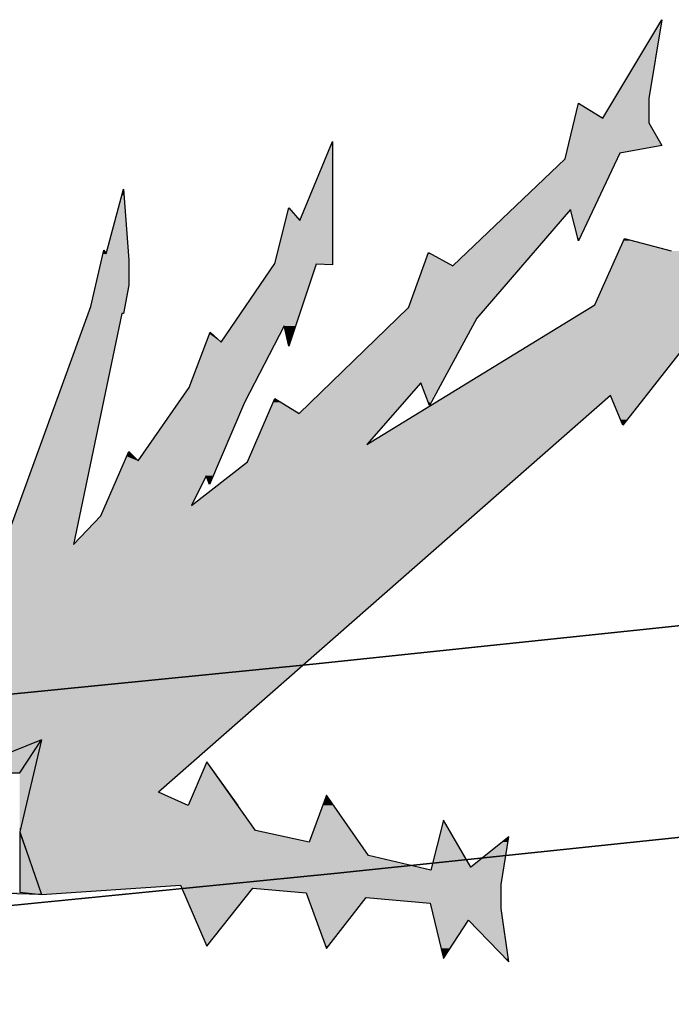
# Model space of a CAD drawing. Header units: millimetres. Extents: x 0 to 16721, y 217 to 10981.
# Tile 371 of 394: x 8399 to 8508, y 6176 to 6340. Entities that reach past the tile are written whole.
import ezdxf

# ---------------------------------------------------------------- set-up
doc = ezdxf.new("R2010")
doc.units = ezdxf.units.MM
doc.layers.add('PDF_PSS & TL', color=7, linetype='Continuous', true_color=0x7fffdf)

msp = doc.modelspace()

# ---------------------------------------------------------------- linework, layer by layer
at = {"layer": 'PDF_PSS & TL', "color": 7, "lineweight": 25}
for points in [[(8496.47, 6323.55), (8506.34, 6339.92)], [(8506.34, 6339.92), (8504.13, 6326.8), (8504.13, 6322.77)], [(8490.23, 6316.79), (8492.44, 6326.02)], [(8492.44, 6326.02), (8496.47, 6323.55)], [(8504.13, 6322.77), (8506.34, 6319)], [(8446.04, 6306.53), (8451.5, 6319.65)], [(8451.5, 6319.65), (8451.5, 6299.12)], [(8506.34, 6319), (8499.33, 6317.7)], [(8499.33, 6317.7), (8492.44, 6303.15)], [(8471.51, 6298.99), (8490.23, 6316.79)], [(8397.31, 6253.89), (8411.21, 6292.23), (8413.42, 6301.59), (8413.81, 6300.94), (8416.67, 6311.72), (8417.58, 6299.9), (8417.58, 6295.74), (8416.67, 6291.06)], [(8441.88, 6299.38), (8444.22, 6308.6)], [(8444.22, 6308.6), (8446.04, 6306.53)], [(8492.44, 6303.15), (8491.14, 6308.34), (8475.54, 6290.28)], [(8495.17, 6292.49), (8500.1, 6303.54)], [(8500.1, 6303.54), (8507.9, 6301.46)], [(8464.11, 6291.97), (8467.49, 6301.2)], [(8467.49, 6301.2), (8471.51, 6298.99)], [(8432.92, 6286.25), (8441.88, 6299.38)], [(8448.77, 6299.25), (8444.22, 6285.6)], [(8451.5, 6299.12), (8448.77, 6299.25)], [(8416.41, 6291.06), (8408.35, 6252.59)], [(8416.67, 6291.06), (8416.41, 6291.06)], [(8427.98, 6259.09), (8437.33, 6266.37), (8441.88, 6276.89), (8445.91, 6274.42), (8464.1, 6291.97)], [(8457.22, 6269.23), (8495.17, 6292.49)], [(8514.4, 6291.06), (8499.85, 6272.48)], [(8475.54, 6290.28), (8467.62, 6275.73)], [(8417.58, 6268.06), (8419.14, 6266.5), (8427.59, 6278.71), (8431.1, 6287.94)], [(8431.1, 6287.94), (8432.92, 6286.25)], [(8444.22, 6285.6), (8443.44, 6288.98), (8436.82, 6276.25)], [(8466.19, 6279.49), (8457.22, 6269.23)], [(8467.61, 6275.72), (8466.19, 6279.49)], [(8497.77, 6277.41), (8422.52, 6211.4)], [(8436.82, 6276.25), (8430.97, 6262.6)], [(8499.84, 6272.48), (8497.77, 6277.41)], [(8412.9, 6257.4), (8417.58, 6268.06)], [(8430.45, 6264.03), (8427.98, 6259.09)], [(8430.97, 6262.6), (8430.45, 6264.03)], [(8408.35, 6252.59), (8412.9, 6257.4)], [(8389.38, 6214.64), (8399.39, 6214.64), (8403.03, 6220.1), (8389.38, 6214.64), (8388.99, 6214.64)], [(8403.03, 6220.1), (8399.39, 6204.77), (8403.03, 6194.37)], [(8430.58, 6216.46), (8427.46, 6209.19)], [(8438.63, 6205.03), (8430.58, 6216.46)], [(8427.46, 6209.19), (8422.52, 6211.39)], [(8450.46, 6210.88), (8447.6, 6203.08)], [(8457.48, 6200.87), (8450.46, 6210.88)], [(8474.5, 6198.92), (8469.95, 6206.72), (8467.88, 6198.4)], [(8399.39, 6204.77), (8399.39, 6194.76), (8403.03, 6194.37), (8392.63, 6194.63)], [(8447.6, 6203.08), (8438.63, 6205.03)], [(8480.87, 6203.99), (8474.5, 6198.92)], [(8479.57, 6196.06), (8480.87, 6203.99)], [(8467.87, 6198.4), (8457.48, 6200.87)], [(8403.03, 6194.37), (8426.16, 6195.93)], [(8426.16, 6195.93), (8430.58, 6185.79)], [(8479.57, 6192.03), (8479.57, 6196.06)], [(8403.94, 6195.15), (8403.94, 6195.15)], [(8430.58, 6185.79), (8438.24, 6195.41)], [(8438.24, 6195.41), (8447.08, 6194.63)], [(8447.08, 6194.63), (8450.46, 6185.4)], [(8450.46, 6185.4), (8457.09, 6193.85)], [(8457.09, 6193.85), (8467.74, 6192.94)], [(8467.74, 6192.94), (8469.95, 6183.71)], [(8480.87, 6183.19), (8479.57, 6192.03)], [(8469.95, 6183.71), (8474.11, 6190.08)], [(8474.11, 6190.08), (8480.87, 6183.19)]]:
    msp.add_lwpolyline(points, dxfattribs=at)
at = {"layer": 'PDF_PSS & TL', "color": 4, "lineweight": 25}
for points in [[(9262.65, 6315.86), (8844.45, 6274.14), (8448.22, 6232.69), (8038.35, 6192.01), (7660.05, 6154.32), (7202.62, 6107.54), (6840.83, 6069.07), (6469.42, 6033.08), (6129.33, 5997.99), (5712.05, 5954.97), (5350.26, 5914.95), (4896.33, 5864.79), (4567.93, 5827.36), (4205.36, 5786.03), (3794.45, 5739.64), (3375.48, 5692.47)], [(3375.48, 5692.47), (3794.45, 5739.64), (4205.36, 5786.03), (4567.93, 5827.36), (4896.33, 5864.79), (5350.26, 5914.95), (5712.05, 5954.97), (6129.33, 5997.99), (6469.42, 6033.08), (6840.83, 6069.07), (7202.62, 6107.54), (7660.05, 6154.32), (8038.35, 6192.01), (8448.22, 6232.69), (8844.45, 6274.14), (9262.65, 6315.86)], [(9266.28, 6281.03), (8848.09, 6239.31), (8451.73, 6197.86), (8041.86, 6157.18), (7663.56, 6119.49), (7206.25, 6072.71), (6844.46, 6034.25), (6472.92, 5998.38), (6132.96, 5963.16), (5715.68, 5920.15), (5354.02, 5880.12), (4900.22, 5829.96), (4571.96, 5792.53), (4209.39, 5751.21), (3798.34, 5704.81), (3379.5, 5657.77)], [(3379.5, 5657.77), (3798.34, 5704.81), (4209.39, 5751.21), (4571.96, 5792.53), (4900.22, 5829.96), (5354.02, 5880.12), (5715.68, 5920.15), (6132.96, 5963.16), (6472.92, 5998.38), (6844.46, 6034.25), (7206.25, 6072.71), (7663.56, 6119.49), (8041.86, 6157.18), (8451.73, 6197.86), (8848.09, 6239.31), (9266.28, 6281.03)]]:
    msp.add_lwpolyline(points, dxfattribs=at)
at = {"layer": 'PDF_PSS & TL', "lineweight": 0}
for points in [[(8416.41, 6291.06), (8416.67, 6291.06)], [(8435.77, 6209.19), (8430.58, 6216.46)], [(8474.5, 6198.92), (8469.95, 6206.72)]]:
    msp.add_lwpolyline(points, close=True, dxfattribs=at)
at = {"layer": 'PDF_PSS & TL', "color": 46, "lineweight": 0, "true_color": 0x725600}
msp.add_lwpolyline([(8402.9, 6194.89), (8399.39, 6204.64)], close=True, dxfattribs=at)
at = {"layer": 'PDF_PSS & TL', "transparency": 33554559}
for points in [[(8506.08, 6339.41), (8504.13, 6326.8), (8498.42, 6326.8)], [(8506.21, 6339.41), (8506.08, 6339.41), (8504.13, 6326.8)], [(8506.34, 6339.92), (8506.21, 6339.41), (8506.08, 6339.41)], [(8492.44, 6326.02), (8494.39, 6324.85), (8492.18, 6324.85)], [(8498.42, 6326.8), (8504.13, 6323.55), (8496.47, 6323.55)], [(8504.13, 6326.8), (8498.42, 6326.8), (8504.13, 6323.55)], [(8492.18, 6324.85), (8496.47, 6323.55), (8491.79, 6323.55)], [(8494.39, 6324.85), (8492.18, 6324.85), (8496.47, 6323.55)], [(8491.66, 6322.77), (8506.34, 6319), (8490.75, 6319)], [(8491.79, 6323.55), (8504.13, 6322.77), (8491.66, 6322.77)], [(8504.13, 6322.77), (8491.66, 6322.77), (8506.34, 6319)], [(8504.13, 6323.55), (8491.79, 6323.55), (8504.13, 6322.77)], [(8451.24, 6319), (8451.5, 6306.53), (8446.04, 6306.53)], [(8451.5, 6319.65), (8451.5, 6319), (8451.24, 6319)], [(8451.5, 6319), (8451.24, 6319), (8451.5, 6306.53)], [(8490.75, 6319), (8499.33, 6317.7), (8490.36, 6317.7)], [(8506.34, 6319), (8490.75, 6319), (8499.33, 6317.7)], [(8490.36, 6317.7), (8498.94, 6316.79), (8490.23, 6316.79)], [(8499.33, 6317.7), (8490.36, 6317.7), (8498.94, 6316.79)], [(8490.23, 6316.79), (8494.91, 6308.34), (8481.26, 6308.34)], [(8498.94, 6316.79), (8490.23, 6316.79), (8494.91, 6308.34)], [(8416.28, 6310.68), (8417.58, 6300.94), (8413.81, 6300.94)], [(8416.67, 6311.72), (8416.67, 6310.68), (8416.28, 6310.68)], [(8416.67, 6310.68), (8416.28, 6310.68), (8417.58, 6300.94)], [(8444.22, 6308.47), (8446.04, 6306.53), (8443.7, 6306.53)], [(8444.22, 6308.6), (8444.35, 6308.47), (8444.22, 6308.47)], [(8444.35, 6308.47), (8444.22, 6308.47), (8446.04, 6306.53)], [(8481.13, 6308.21), (8483.08, 6298.99), (8471.51, 6298.99)], [(8481.26, 6308.34), (8491.14, 6308.21), (8481.13, 6308.21)], [(8491.14, 6308.21), (8481.13, 6308.21), (8483.08, 6298.99)], [(8491.14, 6308.34), (8481.26, 6308.34), (8491.14, 6308.21)], [(8494.91, 6308.34), (8491.14, 6308.34), (8494.91, 6308.21)], [(8491.14, 6308.34), (8494.91, 6308.21), (8491.14, 6308.21)], [(8494.91, 6308.21), (8491.14, 6308.21), (8492.57, 6303.54)], [(8491.14, 6308.21), (8492.57, 6303.54), (8492.44, 6303.54)], [(8443.7, 6306.53), (8451.5, 6299.38), (8441.88, 6299.38)], [(8451.5, 6306.53), (8443.7, 6306.53), (8451.5, 6299.38)], [(8492.44, 6303.54), (8492.57, 6303.54), (8492.44, 6303.15)], [(8499.97, 6303.15), (8507.9, 6301.46), (8499.2, 6301.46)], [(8500.1, 6303.54), (8501.4, 6303.15), (8499.97, 6303.15)], [(8501.4, 6303.15), (8499.97, 6303.15), (8507.9, 6301.46)], [(8413.29, 6300.94), (8417.58, 6299.9), (8413.03, 6299.9)], [(8413.42, 6301.59), (8413.42, 6301.46), (8413.29, 6301.46)], [(8413.42, 6301.46), (8413.29, 6301.46), (8413.81, 6300.94)], [(8413.29, 6301.46), (8413.81, 6300.94), (8413.29, 6300.94)], [(8417.58, 6300.94), (8413.29, 6300.94), (8417.58, 6299.9)], [(8467.36, 6300.94), (8471.51, 6298.99), (8466.71, 6298.99)], [(8467.49, 6301.2), (8468.01, 6300.94), (8467.36, 6300.94)], [(8468.01, 6300.94), (8467.36, 6300.94), (8471.51, 6298.99)], [(8499.2, 6301.46), (8516.22, 6292.49), (8495.17, 6292.49)], [(8527.79, 6301.46), (8499.2, 6301.46), (8516.22, 6292.49)], [(8413.03, 6299.9), (8417.58, 6295.74), (8411.99, 6295.74)], [(8417.58, 6299.9), (8413.03, 6299.9), (8417.58, 6295.74)], [(8441.75, 6299.12), (8445.39, 6288.98), (8434.74, 6288.98)], [(8441.88, 6299.25), (8448.77, 6299.12), (8441.75, 6299.12)], [(8448.77, 6299.12), (8441.75, 6299.12), (8445.39, 6288.98)], [(8451.5, 6299.38), (8441.88, 6299.38), (8451.5, 6299.25)], [(8441.88, 6299.38), (8451.5, 6299.25), (8441.88, 6299.25)], [(8448.77, 6299.25), (8441.88, 6299.25), (8448.77, 6299.12)], [(8448.77, 6299.25), (8451.5, 6299.25), (8451.5, 6299.12)], [(8466.71, 6298.99), (8476.97, 6291.97), (8464.11, 6291.97)], [(8483.08, 6298.99), (8466.71, 6298.99), (8476.97, 6291.97)], [(8411.99, 6295.74), (8416.93, 6292.23), (8411.21, 6292.23)], [(8417.58, 6295.74), (8411.99, 6295.74), (8416.93, 6292.23)], [(8410.69, 6291.06), (8408.61, 6253.89), (8397.31, 6253.89)], [(8416.41, 6291.06), (8410.69, 6291.06), (8408.61, 6253.89)], [(8411.21, 6292.23), (8416.67, 6291.06), (8410.69, 6291.06)], [(8410.69, 6291.06), (8416.41, 6291.06), (8416.41, 6291.06)], [(8416.41, 6291.06), (8416.41, 6291.06), (8410.69, 6291.06)], [(8416.93, 6292.23), (8411.21, 6292.23), (8416.67, 6291.06)], [(8464.11, 6291.97), (8475.54, 6290.28), (8462.29, 6290.28)], [(8476.97, 6291.97), (8464.11, 6291.97), (8475.54, 6290.28)], [(8492.83, 6291.06), (8503.74, 6277.41), (8470.61, 6277.41)], [(8495.17, 6292.49), (8514.4, 6291.06), (8492.83, 6291.06)], [(8514.4, 6291.06), (8492.83, 6291.06), (8503.74, 6277.41)], [(8516.22, 6292.49), (8495.17, 6292.49), (8514.4, 6291.06)], [(8462.29, 6290.28), (8469.56, 6279.49), (8451.11, 6279.49)], [(8475.54, 6290.28), (8462.29, 6290.28), (8469.56, 6279.49)], [(8430.97, 6287.68), (8432.92, 6286.25), (8430.45, 6286.25)], [(8431.1, 6287.94), (8431.36, 6287.68), (8430.97, 6287.68)], [(8431.36, 6287.68), (8430.97, 6287.68), (8432.92, 6286.25)], [(8433.96, 6287.94), (8442.01, 6286.25), (8432.92, 6286.25)], [(8434.74, 6288.98), (8442.92, 6287.94), (8433.96, 6287.94)], [(8442.92, 6287.94), (8433.96, 6287.94), (8442.01, 6286.25)], [(8443.44, 6288.98), (8434.74, 6288.98), (8442.92, 6287.94)], [(8445.39, 6288.98), (8443.44, 6288.98), (8445, 6287.94)], [(8443.44, 6288.98), (8445, 6287.94), (8443.7, 6287.94)], [(8443.7, 6287.94), (8444.09, 6286.25), (8444.48, 6286.25)], [(8443.7, 6287.94), (8445, 6287.94), (8444.48, 6286.25)], [(8430.45, 6286.25), (8438.11, 6278.71), (8427.59, 6278.71)], [(8442.01, 6286.25), (8430.45, 6286.25), (8438.11, 6278.71)], [(8444.09, 6286.25), (8444.48, 6286.25), (8444.22, 6285.6)], [(8451.11, 6279.49), (8461.77, 6274.43), (8445.91, 6274.43)], [(8451.11, 6279.49), (8466.18, 6279.49), (8466.18, 6279.49)], [(8466.18, 6279.49), (8466.18, 6279.49), (8451.11, 6279.49)], [(8466.19, 6279.49), (8451.11, 6279.49), (8461.77, 6274.43)], [(8466.19, 6279.49), (8469.56, 6279.49), (8469.56, 6279.49)], [(8469.56, 6279.49), (8469.56, 6279.49), (8466.19, 6279.49)], [(8466.19, 6279.49), (8467.36, 6276.25), (8467.74, 6276.25)], [(8466.19, 6279.49), (8469.56, 6279.49), (8467.74, 6276.25)], [(8427.59, 6278.71), (8436.81, 6276.24), (8425.9, 6276.24)], [(8438.11, 6278.71), (8427.59, 6278.71), (8436.81, 6276.24)], [(8425.9, 6276.25), (8432.66, 6266.5), (8419.14, 6266.5)], [(8436.82, 6276.25), (8425.9, 6276.25), (8432.66, 6266.5)], [(8441.62, 6276.25), (8445.91, 6274.43), (8440.84, 6274.43)], [(8441.88, 6276.89), (8443.05, 6276.24), (8441.62, 6276.24)], [(8443.05, 6276.25), (8441.62, 6276.25), (8445.91, 6274.43)], [(8469.96, 6277.02), (8488.41, 6269.23), (8457.22, 6269.23)], [(8467.36, 6276.25), (8467.74, 6276.25), (8467.61, 6275.73)], [(8470.61, 6277.41), (8497.25, 6277.02), (8469.96, 6277.02)], [(8497.25, 6277.02), (8469.96, 6277.02), (8488.41, 6269.23)], [(8497.77, 6277.41), (8470.61, 6277.41), (8497.25, 6277.02)], [(8503.74, 6277.41), (8497.77, 6277.41), (8503.35, 6277.02)], [(8497.77, 6277.41), (8503.35, 6277.02), (8497.9, 6277.02)], [(8497.9, 6277.02), (8499.46, 6273.39), (8500.62, 6273.39)], [(8497.9, 6277.02), (8503.35, 6277.02), (8500.62, 6273.39)], [(8440.84, 6274.43), (8457.22, 6269.23), (8438.63, 6269.23)], [(8461.77, 6274.43), (8440.84, 6274.43), (8457.22, 6269.23)], [(8499.46, 6273.39), (8500.62, 6273.39), (8499.85, 6272.48)], [(8417.58, 6268.06), (8418.36, 6267.28), (8417.19, 6267.28)], [(8438.64, 6269.23), (8485.03, 6266.37), (8437.34, 6266.37)], [(8488.41, 6269.23), (8438.64, 6269.23), (8485.03, 6266.37)], [(8416.8, 6266.5), (8431.62, 6264.03), (8415.76, 6264.03)], [(8417.19, 6267.28), (8419.14, 6266.5), (8416.8, 6266.5)], [(8432.66, 6266.5), (8416.8, 6266.5), (8431.62, 6264.03)], [(8418.36, 6267.28), (8417.19, 6267.28), (8419.14, 6266.5)], [(8437.34, 6266.37), (8476.84, 6259.09), (8427.98, 6259.09)], [(8485.03, 6266.37), (8437.34, 6266.37), (8476.84, 6259.09)], [(8415.76, 6264.03), (8429.67, 6262.6), (8415.11, 6262.6)], [(8430.45, 6264.03), (8415.76, 6264.03), (8429.67, 6262.6)], [(8430.45, 6264.03), (8431.62, 6264.03), (8430.97, 6262.6)], [(8415.11, 6262.6), (8427.98, 6259.09), (8413.68, 6259.09)], [(8429.67, 6262.6), (8415.11, 6262.6), (8427.98, 6259.09)], [(8413.68, 6259.09), (8474.89, 6257.4), (8412.91, 6257.4)], [(8476.84, 6259.09), (8413.68, 6259.09), (8474.89, 6257.4)], [(8412.9, 6257.4), (8469.43, 6252.59), (8408.36, 6252.59)], [(8474.89, 6257.4), (8412.9, 6257.4), (8469.43, 6252.59)], [(8397.31, 6253.89), (8408.35, 6252.59), (8396.66, 6252.59)], [(8408.61, 6253.89), (8397.31, 6253.89), (8408.35, 6252.59)], [(8396.66, 6252.59), (8465.8, 6249.47), (8394.71, 6249.47)], [(8469.43, 6252.59), (8396.66, 6252.59), (8465.8, 6249.47)], [(8465.8, 6249.47), (8335.32, 6249.47), (8432.4, 6220.1)], [(8335.32, 6249.47), (8432.4, 6220.1), (8357.67, 6220.1)], [(8403.03, 6220.1), (8377.29, 6220.1), (8394.97, 6216.98)], [(8403.03, 6220.1), (8422.52, 6211.4), (8400.95, 6211.4)], [(8432.4, 6220.1), (8403.03, 6220.1), (8422.52, 6211.4)], [(8430.58, 6216.46), (8435.77, 6209.19), (8427.46, 6209.19)], [(8400.95, 6211.4), (8427.46, 6209.19), (8400.43, 6209.19)], [(8422.52, 6211.4), (8400.95, 6211.4), (8427.46, 6209.19)], [(8450.46, 6210.88), (8451.63, 6209.19), (8449.81, 6209.19)], [(8400.43, 6209.19), (8438.63, 6205.03), (8399.39, 6205.03)], [(8435.77, 6209.19), (8400.43, 6209.19), (8438.63, 6205.03)], [(8449.81, 6209.19), (8455.92, 6203.08), (8447.6, 6203.08)], [(8451.63, 6209.19), (8449.81, 6209.19), (8455.92, 6203.08)], [(8469.95, 6206.72), (8474.5, 6198.92), (8468.01, 6198.92)], [(8438.63, 6205.03), (8399.39, 6205.03), (8439.93, 6204.77)], [(8399.39, 6205.03), (8439.93, 6204.77), (8399.39, 6204.77)], [(8439.93, 6204.77), (8399.39, 6204.77), (8447.6, 6203.08)], [(8399.39, 6204.77), (8447.6, 6203.08), (8399.91, 6203.08)], [(8455.92, 6203.08), (8399.91, 6203.08), (8457.48, 6200.87)], [(8399.91, 6203.08), (8457.48, 6200.87), (8400.69, 6200.87)], [(8479.7, 6203.08), (8479.96, 6198.92), (8474.5, 6198.92)], [(8480.87, 6203.99), (8480.74, 6203.08), (8479.7, 6203.08)], [(8480.74, 6203.08), (8479.7, 6203.08), (8479.96, 6198.92)], [(8457.48, 6200.87), (8400.69, 6200.87), (8467.87, 6198.4)], [(8400.69, 6200.87), (8467.87, 6198.4), (8401.6, 6198.4)], [(8479.96, 6198.4), (8401.6, 6198.4), (8479.57, 6196.06)], [(8401.6, 6198.4), (8479.57, 6196.06), (8402.38, 6196.06)], [(8468.01, 6198.92), (8479.96, 6198.4), (8467.88, 6198.4)], [(8479.96, 6198.92), (8468.01, 6198.92), (8479.96, 6198.4)], [(8479.57, 6196.06), (8402.38, 6196.06), (8479.57, 6195.93)], [(8402.38, 6196.06), (8479.57, 6195.93), (8402.51, 6195.93)], [(8426.16, 6195.93), (8402.51, 6195.93), (8419.27, 6195.41)], [(8402.51, 6195.93), (8419.27, 6195.41), (8402.64, 6195.41)], [(8479.57, 6195.93), (8426.16, 6195.93), (8479.57, 6195.41)], [(8426.16, 6195.93), (8479.57, 6195.41), (8426.42, 6195.41)], [(8419.27, 6195.41), (8402.64, 6195.41), (8408.22, 6194.63)], [(8402.64, 6195.41), (8408.22, 6194.63), (8402.9, 6194.63)], [(8402.9, 6194.63), (8408.22, 6194.63), (8403.03, 6194.37)], [(8438.24, 6195.41), (8426.42, 6195.41), (8437.59, 6194.63)], [(8426.42, 6195.41), (8437.59, 6194.63), (8426.81, 6194.63)], [(8437.59, 6194.63), (8426.81, 6194.63), (8433.57, 6189.56)], [(8426.81, 6194.63), (8433.57, 6189.56), (8428.89, 6189.56)], [(8479.57, 6195.41), (8438.25, 6195.41), (8479.57, 6194.63)], [(8438.25, 6195.41), (8479.57, 6194.63), (8447.08, 6194.63)], [(8479.57, 6194.63), (8447.08, 6194.63), (8479.57, 6193.85)], [(8447.08, 6194.63), (8479.57, 6193.85), (8447.34, 6193.85)], [(8457.09, 6193.85), (8447.34, 6193.85), (8456.44, 6192.94)], [(8447.34, 6193.85), (8456.44, 6192.94), (8447.73, 6192.94)], [(8447.73, 6192.94), (8450.33, 6185.79), (8450.72, 6185.79)], [(8447.73, 6192.94), (8456.44, 6192.94), (8450.72, 6185.79)], [(8479.57, 6193.85), (8457.09, 6193.85), (8479.57, 6192.94)], [(8457.09, 6193.85), (8479.57, 6192.94), (8467.75, 6192.94)], [(8479.57, 6192.94), (8467.75, 6192.94), (8479.57, 6192.03)], [(8467.75, 6192.94), (8479.57, 6192.03), (8467.88, 6192.03)], [(8479.57, 6192.03), (8467.88, 6192.03), (8479.83, 6190.08)], [(8467.88, 6192.03), (8479.83, 6190.08), (8468.4, 6190.08)], [(8428.89, 6189.56), (8433.57, 6189.56), (8430.58, 6185.79)], [(8474.11, 6190.08), (8468.39, 6190.08), (8473.72, 6189.56)], [(8468.39, 6190.08), (8473.72, 6189.56), (8468.52, 6189.56)], [(8468.52, 6189.56), (8469.56, 6185.4), (8470.99, 6185.4)], [(8468.52, 6189.56), (8473.72, 6189.56), (8470.99, 6185.4)], [(8479.83, 6190.08), (8474.11, 6190.08), (8479.83, 6189.56)], [(8474.11, 6190.08), (8479.83, 6189.56), (8474.5, 6189.56)], [(8474.5, 6189.56), (8480.35, 6183.71), (8480.74, 6183.71)], [(8474.5, 6189.56), (8479.83, 6189.56), (8480.74, 6183.71)], [(8450.33, 6185.79), (8450.72, 6185.79), (8450.46, 6185.4)], [(8469.56, 6185.4), (8470.99, 6185.4), (8469.95, 6183.71)], [(8480.35, 6183.71), (8480.74, 6183.71), (8480.87, 6183.19)]]:
    msp.add_solid(points, dxfattribs=at)
at = {"layer": 'PDF_PSS & TL', "color": 46, "true_color": 0x725600, "transparency": 33554559}
for points in [[(8403.03, 6220.1), (8400.82, 6216.98), (8394.97, 6216.98)], [(8402.25, 6216.98), (8403.03, 6220.1), (8400.82, 6216.98)], [(8394.97, 6216.98), (8399.39, 6214.64), (8389.38, 6214.64)], [(8400.82, 6216.98), (8394.97, 6216.98), (8399.39, 6214.64)], [(8400.82, 6216.98), (8401.73, 6214.64), (8399.39, 6214.64)], [(8402.25, 6216.98), (8400.82, 6216.98), (8401.73, 6214.64)], [(8401.73, 6214.64), (8399.39, 6214.64), (8400.82, 6210.88)], [(8399.39, 6214.64), (8400.82, 6210.88), (8399.39, 6210.88)], [(8399.39, 6210.88), (8399.39, 6205.42), (8399.52, 6205.42)], [(8399.39, 6210.88), (8400.82, 6210.88), (8399.52, 6205.42)], [(8399.39, 6205.42), (8399.52, 6205.42), (8399.39, 6204.77)], [(8399.39, 6204.64), (8402.9, 6194.89), (8399.39, 6194.89)], [(8392.76, 6194.76), (8400.17, 6194.63), (8392.63, 6194.63)], [(8392.63, 6194.63), (8396.53, 6194.5), (8401.34, 6194.5)], [(8392.63, 6194.63), (8400.17, 6194.63), (8401.34, 6194.5)], [(8399.39, 6194.76), (8392.76, 6194.76), (8400.17, 6194.63)], [(8396.53, 6194.5), (8401.34, 6194.5), (8403.03, 6194.37)], [(8402.9, 6194.89), (8399.39, 6194.89), (8402.9, 6194.76)], [(8399.39, 6194.89), (8402.9, 6194.76), (8399.39, 6194.76)], [(8399.39, 6194.76), (8401.73, 6194.5), (8403.03, 6194.5)], [(8399.39, 6194.76), (8402.9, 6194.76), (8403.03, 6194.5)], [(8401.73, 6194.5), (8403.03, 6194.5), (8403.03, 6194.37)]]:
    msp.add_solid(points, dxfattribs=at)

doc.saveas('drawing.dxf')
